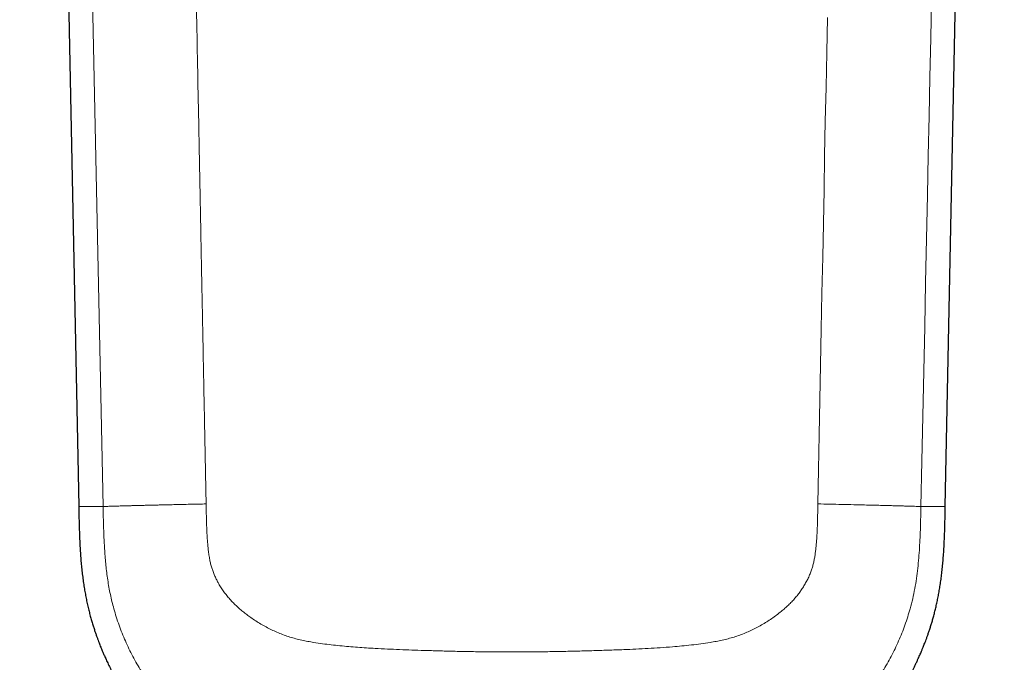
# Model space of a CAD drawing. Header units: millimetres. Extents: x 8 to 428, y 12 to 633.
# Tile 606 of 656: x 207 to 243, y 373 to 396. Entities that reach past the tile are written whole.
import ezdxf

# ---------------------------------------------------------------- set-up
doc = ezdxf.new("R2010")
doc.units = ezdxf.units.MM

msp = doc.modelspace()

# ---------------------------------------------------------------- linework, layer by layer
at = {"color": 7, "linetype": 'Continuous', "lineweight": 30}
for p, q in [((207.159, 483.808), (209.299, 378.566)), ((240.702, 378.566), (242.841, 483.809)), ((209.3, 378.566), (209.299, 378.566)), ((240.701, 378.566), (240.7, 378.566))]:
    msp.add_line(p, q, dxfattribs=at)
at = {"color": 8, "linetype": 'Continuous', "lineweight": 0, "flags": 128}
for points in [[(210.18, 378.565), (209.1, 430.252), (208.474, 460.236), (208.14, 476.264), (208.054, 480.395), (208.031, 481.49), (208.025, 481.795), (208.023, 481.887), (208.022, 481.938)], [(239.82, 378.565), (239.854, 380.21), (239.888, 381.844), (239.922, 383.466), (239.956, 385.077), (239.989, 386.677), (240.023, 388.266), (240.056, 389.844), (240.086, 391.281), (240.116, 392.708), (240.145, 394.126), (240.175, 395.535), (240.204, 396.934)], [(236.085, 378.658), (236.109, 379.902), (236.134, 381.158), (236.159, 382.425), (236.183, 383.703), (236.209, 384.993), (236.234, 386.293), (236.26, 387.605), (236.283, 388.817), (236.307, 390.039), (236.331, 391.27), (236.355, 392.51), (236.38, 393.76), (236.404, 395.019), (236.429, 396.288)]]:
    msp.add_lwpolyline(points, dxfattribs=at)
at = {"color": 8, "linetype": 'Continuous', "lineweight": 0}
for points, knots in [([(211.913, 480.995), (211.914, 480.983), (211.914, 480.957), (211.915, 480.912), (211.916, 480.857), (211.917, 480.793), (211.919, 480.718), (211.921, 480.634), (211.922, 480.543), (211.924, 480.446), (211.926, 480.343), (211.928, 480.231), (211.931, 480.112), (211.933, 479.984), (211.936, 479.847), (211.939, 479.703), (211.942, 479.55), (211.945, 479.389), (211.948, 479.22), (211.952, 479.042), (211.955, 478.864), (211.959, 478.686), (211.962, 478.51), (211.965, 478.369), (211.967, 478.266), (211.968, 478.204), (211.969, 478.139), (211.97, 478.075), (211.972, 478.013), (211.973, 477.956), (211.974, 477.901), (211.975, 477.856), (211.975, 477.82), (211.976, 477.794), (211.976, 477.771), (211.977, 477.749), (211.977, 477.727), (211.978, 477.678), (211.98, 477.573), (211.984, 477.363), (211.991, 476.984), (212.001, 476.485), (212.012, 475.914), (212.025, 475.25), (212.04, 474.475), (212.058, 473.587), (212.075, 472.702), (212.093, 471.816), (212.156, 468.59), (212.219, 465.399), (212.276, 462.485), (212.282, 462.188), (212.283, 462.131), (212.284, 462.074), (212.285, 462.015), (212.287, 461.952), (212.288, 461.897), (212.289, 461.855), (212.289, 461.829), (212.289, 461.811), (212.29, 461.799), (212.29, 461.779), (212.291, 461.735), (212.292, 461.663), (212.294, 461.571), (212.296, 461.468), (212.298, 461.355), (212.301, 461.232), (212.303, 461.099), (212.306, 460.956), (212.309, 460.803), (212.312, 460.639), (212.316, 460.466), (212.319, 460.285), (212.323, 460.094), (212.327, 459.894), (212.331, 459.682), (212.335, 459.46), (212.34, 459.226), (212.345, 458.981), (212.35, 458.727), (212.355, 458.464), (212.36, 458.192), (212.366, 457.913), (212.371, 457.623), (212.377, 457.324), (212.383, 457.015), (212.39, 456.696), (212.396, 456.367), (212.401, 456.122), (212.404, 455.964), (212.405, 455.896), (212.407, 455.827), (212.408, 455.757), (212.409, 455.692), (212.41, 455.633), (212.411, 455.581), (212.412, 455.531), (212.413, 455.485), (212.414, 455.446), (212.415, 455.376), (212.418, 455.273), (212.427, 454.79), (212.443, 453.962), (212.466, 452.785), (212.489, 451.601), (212.513, 450.409), (212.537, 449.185), (212.561, 447.928), (212.587, 446.638), (212.612, 445.34), (212.638, 444.033), (212.664, 442.717), (212.688, 441.488), (212.71, 440.347), (212.731, 439.296), (212.751, 438.238), (212.772, 437.175), (212.793, 436.106), (212.816, 434.957), (212.84, 433.728), (212.865, 432.423), (212.891, 431.116), (212.916, 429.812), (212.944, 428.38), (212.975, 426.823), (213.008, 425.141), (213.04, 423.484), (213.072, 421.852), (213.103, 420.246), (213.135, 418.648), (213.166, 417.06), (213.196, 415.491), (213.227, 413.94), (213.257, 412.407), (213.286, 410.883), (213.317, 409.308), (213.349, 407.683), (213.373, 406.465), (213.387, 405.713), (213.393, 405.423), (213.399, 405.135), (213.404, 404.845), (213.41, 404.571), (213.415, 404.313), (213.419, 404.071), (213.424, 403.828), (213.429, 403.584), (213.443, 402.874), (213.466, 401.7), (213.498, 400.062), (213.532, 398.282), (213.57, 396.362), (213.61, 394.301), (213.64, 392.773), (213.658, 391.861), (213.662, 391.628), (213.664, 391.547), (213.664, 391.531), (213.664, 391.517), (213.665, 391.502), (213.665, 391.484), (213.665, 391.462), (213.666, 391.438), (213.666, 391.411), (213.667, 391.383), (213.67, 391.227), (213.676, 390.943), (213.684, 390.535), (213.692, 390.124), (213.7, 389.71), (213.708, 389.296), (213.716, 388.889), (213.723, 388.49), (213.731, 388.084), (213.739, 387.672), (213.747, 387.255), (213.755, 386.847), (213.763, 386.449), (213.771, 386.061), (213.778, 385.683), (213.785, 385.315), (213.792, 384.962), (213.799, 384.625), (213.805, 384.302), (213.811, 383.989), (213.817, 383.684), (213.823, 383.388), (213.828, 383.106), (213.833, 382.838), (213.838, 382.583), (213.843, 382.336), (213.848, 382.097), (213.853, 381.858), (213.857, 381.619), (213.862, 381.38), (213.866, 381.151), (213.871, 380.932), (213.875, 380.723), (213.879, 380.524), (213.882, 380.334), (213.886, 380.154), (213.889, 379.985), (213.892, 379.825), (213.895, 379.674), (213.898, 379.534), (213.9, 379.404), (213.903, 379.283), (213.905, 379.172), (213.907, 379.07), (213.909, 378.976), (213.911, 378.892), (213.912, 378.818), (213.913, 378.755), (213.914, 378.703), (213.915, 378.672), (213.915, 378.658)], [0, 0, 0, 0, 0.000341, 0.000779, 0.001313, 0.001943, 0.002669, 0.003491, 0.00441, 0.005337, 0.006345, 0.007433, 0.008603, 0.009853, 0.011184, 0.012596, 0.014089, 0.015663, 0.017318, 0.019053, 0.02087, 0.022535, 0.024263, 0.026054, 0.026659, 0.02727, 0.027889, 0.028565, 0.029136, 0.029708, 0.030251, 0.030733, 0.031043, 0.031285, 0.0315, 0.031715, 0.031931, 0.032147, 0.033167, 0.034999, 0.038299, 0.044265, 0.04964, 0.055029, 0.063728, 0.072382, 0.081036, 0.089691, 0.098345, 0.175616, 0.183215, 0.183772, 0.18433, 0.184887, 0.185444, 0.186057, 0.186731, 0.187051, 0.187309, 0.187479, 0.187575, 0.187671, 0.188065, 0.188869, 0.189772, 0.190774, 0.191876, 0.193077, 0.194378, 0.195779, 0.197278, 0.198877, 0.200576, 0.202341, 0.204202, 0.206158, 0.208211, 0.2104, 0.212688, 0.215075, 0.217562, 0.220148, 0.222785, 0.225518, 0.228347, 0.231271, 0.234292, 0.237408, 0.240621, 0.243929, 0.244592, 0.24526, 0.245931, 0.246605, 0.247317, 0.247823, 0.248336, 0.248833, 0.24929, 0.249684, 0.249991, 0.251348, 0.252705, 0.264128, 0.275627, 0.2872, 0.298849, 0.310574, 0.323091, 0.335693, 0.348379, 0.36115, 0.374006, 0.386947, 0.397173, 0.407453, 0.417784, 0.428168, 0.438608, 0.449133, 0.461852, 0.474627, 0.487412, 0.500162, 0.512851, 0.529383, 0.54582, 0.56216, 0.57795, 0.593649, 0.609258, 0.624776, 0.640204, 0.655268, 0.670244, 0.685134, 0.699936, 0.71641, 0.732775, 0.735643, 0.738471, 0.741274, 0.744093, 0.746966, 0.749288, 0.751666, 0.754047, 0.756427, 0.758805, 0.774863, 0.790866, 0.806815, 0.827035, 0.847167, 0.867212, 0.871846, 0.873884, 0.874062, 0.874211, 0.874338, 0.874478, 0.874662, 0.874861, 0.875116, 0.875383, 0.87565, 0.875916, 0.879976, 0.883967, 0.887892, 0.892023, 0.896076, 0.900052, 0.903952, 0.907774, 0.911948, 0.916027, 0.92001, 0.923896, 0.927686, 0.931381, 0.934979, 0.938481, 0.94172, 0.944873, 0.947938, 0.950917, 0.95381, 0.956615, 0.959181, 0.961669, 0.96408, 0.966415, 0.968672, 0.9711, 0.973432, 0.975668, 0.977808, 0.979852, 0.9818, 0.983651, 0.985407, 0.987067, 0.98863, 0.990098, 0.991469, 0.992745, 0.993924, 0.995007, 0.995994, 0.996925, 0.997751, 0.998472, 0.999086, 0.999596, 1, 1, 1, 1]), ([(213.915, 378.658), (213.828, 378.656), (213.653, 378.652), (213.391, 378.647), (213.131, 378.641), (212.872, 378.635), (212.64, 378.63), (212.436, 378.625), (212.258, 378.621), (212.085, 378.617), (211.915, 378.613), (211.751, 378.609), (211.593, 378.605), (211.441, 378.601), (211.296, 378.597), (211.16, 378.594), (211.031, 378.59), (210.912, 378.587), (210.801, 378.584), (210.7, 378.581), (210.608, 378.578), (210.525, 378.576), (210.451, 378.574), (210.385, 378.572), (210.326, 378.57), (210.273, 378.568), (210.225, 378.567), (210.196, 378.566), (210.181, 378.565)], [0, 0, 0, 0, 0.051289, 0.1027573, 0.1544814, 0.2064464, 0.2585687, 0.2958252, 0.3330391, 0.3701508, 0.4071013, 0.4438359, 0.4803074, 0.516479, 0.5523271, 0.5878423, 0.6230311, 0.6579153, 0.6925308, 0.7269249, 0.7611527, 0.795272, 0.8293381, 0.8633979, 0.8974855, 0.9316182, 0.9657954, 1, 1, 1, 1]), ([(213.915, 378.658), (213.917, 378.563), (213.921, 378.374), (213.927, 378.09), (213.936, 377.806), (213.948, 377.557), (213.961, 377.344), (213.976, 377.166), (213.994, 376.988), (214.016, 376.811), (214.045, 376.645), (214.078, 376.49), (214.117, 376.347), (214.165, 376.207), (214.22, 376.069), (214.282, 375.936), (214.354, 375.797), (214.437, 375.655), (214.533, 375.511), (214.636, 375.373), (214.748, 375.236), (214.87, 375.103), (215.002, 374.972), (215.139, 374.848), (215.281, 374.73), (215.428, 374.618), (215.587, 374.504), (215.759, 374.39), (215.945, 374.278), (216.136, 374.173), (216.332, 374.076), (216.533, 373.986), (216.74, 373.905), (216.95, 373.834), (217.164, 373.774), (217.38, 373.722), (217.599, 373.678), (217.849, 373.635), (218.132, 373.592), (218.449, 373.553), (218.766, 373.519), (219.084, 373.49), (219.403, 373.464), (219.723, 373.442), (220.084, 373.42), (220.485, 373.4), (220.928, 373.381), (221.371, 373.364), (221.844, 373.349), (222.345, 373.334), (222.875, 373.32), (223.406, 373.309), (223.937, 373.3), (224.468, 373.295), (225.016, 373.293), (225.579, 373.295), (226.159, 373.302), (226.738, 373.312), (227.317, 373.325), (227.895, 373.341), (228.472, 373.359), (229.004, 373.378), (229.491, 373.399), (229.932, 373.422), (230.373, 373.449), (230.781, 373.479), (231.156, 373.512), (231.5, 373.548), (231.841, 373.589), (232.141, 373.634), (232.4, 373.679), (232.618, 373.722), (232.834, 373.773), (233.047, 373.834), (233.256, 373.905), (233.459, 373.984), (233.658, 374.072), (233.853, 374.168), (234.044, 374.272), (234.231, 374.384), (234.412, 374.503), (234.589, 374.63), (234.749, 374.754), (234.891, 374.875), (235.017, 374.991), (235.138, 375.113), (235.251, 375.237), (235.355, 375.363), (235.451, 375.491), (235.54, 375.623), (235.624, 375.76), (235.7, 375.901), (235.77, 376.047), (235.829, 376.192), (235.878, 376.336), (235.918, 376.479), (235.95, 376.624), (235.977, 376.77), (235.998, 376.918), (236.019, 377.104), (236.038, 377.33), (236.054, 377.595), (236.066, 377.861), (236.074, 378.126), (236.08, 378.392), (236.083, 378.569), (236.085, 378.658)], [0, 0, 0, 0, 0.0098001, 0.0196016, 0.0294004, 0.0392026, 0.0453617, 0.0515215, 0.0576823, 0.0638424, 0.0700019, 0.0751337, 0.0802675, 0.0854006, 0.0905349, 0.0956686, 0.1008003, 0.106848, 0.1128973, 0.1189484, 0.1249996, 0.1315312, 0.1380625, 0.1445959, 0.1511306, 0.1576628, 0.164194, 0.1718925, 0.1795918, 0.1872909, 0.1949911, 0.2028495, 0.2107068, 0.2185633, 0.2264206, 0.2342784, 0.2421347, 0.249992, 0.2611923, 0.2723927, 0.283592, 0.2947924, 0.3059926, 0.3171943, 0.3283939, 0.3437941, 0.3591959, 0.3745965, 0.3899965, 0.4083313, 0.426663, 0.444998, 0.4633327, 0.4816659, 0.4999999, 0.5200013, 0.5400018, 0.560002, 0.5800026, 0.6000024, 0.6200045, 0.6400051, 0.6554051, 0.6708056, 0.6862066, 0.7016069, 0.7137065, 0.7258075, 0.7379081, 0.7500081, 0.7578481, 0.7656866, 0.7735275, 0.7813676, 0.7892062, 0.7969057, 0.8046058, 0.8123056, 0.8200055, 0.8277062, 0.8354063, 0.8431046, 0.8508042, 0.8568554, 0.862905, 0.8689527, 0.875001, 0.8806019, 0.8862029, 0.8918028, 0.8974012, 0.9029995, 0.9086001, 0.9142014, 0.9193348, 0.9244669, 0.9295979, 0.934731, 0.939865, 0.944999, 0.9541657, 0.9633322, 0.9724992, 0.9816659, 0.9908331, 1, 1, 1, 1]), ([(236.085, 378.658), (236.231, 378.655), (236.523, 378.649), (236.957, 378.64), (237.35, 378.631), (237.699, 378.623), (238.002, 378.616), (238.29, 378.608), (238.543, 378.602), (238.76, 378.596), (238.945, 378.591), (239.112, 378.586), (239.262, 378.582), (239.404, 378.578), (239.534, 378.574), (239.648, 378.571), (239.741, 378.568), (239.793, 378.566), (239.82, 378.565)], [0, 0, 0, 0, 0.085579, 0.171786, 0.258575, 0.323751, 0.388659, 0.452988, 0.516485, 0.566581, 0.616028, 0.664869, 0.713201, 0.761164, 0.820827, 0.880435, 0.940156, 1, 1, 1, 1]), ([(210.18, 378.565), (210.087, 378.565), (209.9, 378.565), (209.681, 378.565), (209.508, 378.565), (209.386, 378.565), (209.312, 378.565), (209.304, 378.566), (209.3, 378.566)], [0, 0, 0, 0, 0.1679251, 0.3358496, 0.5037736, 0.6716973, 0.8396206, 1, 1, 1, 1]), ([(212.296, 371.599), (212.166, 371.759), (211.908, 372.079), (211.563, 372.593), (211.254, 373.13), (210.983, 373.689), (210.753, 374.266), (210.573, 374.831), (210.439, 375.377), (210.345, 375.903), (210.28, 376.433), (210.236, 376.965), (210.209, 377.498), (210.192, 378.032), (210.184, 378.387), (210.181, 378.565)], [0, 0, 0, 0, 0.083333, 0.166657, 0.249982, 0.33331, 0.416632, 0.499957, 0.571385, 0.642817, 0.714253, 0.785683, 0.857118, 0.928557, 1, 1, 1, 1]), ([(239.819, 378.565), (239.814, 378.316), (239.804, 377.818), (239.773, 377.072), (239.713, 376.327), (239.607, 375.587), (239.448, 374.9), (239.247, 374.268), (239.017, 373.691), (238.747, 373.132), (238.437, 372.595), (238.093, 372.081), (237.835, 371.761), (237.706, 371.601)], [0, 0, 0, 0, 0.100018, 0.200027, 0.300039, 0.400033, 0.500016, 0.583352, 0.66668, 0.750006, 0.833338, 0.916673, 1, 1, 1, 1]), ([(240.7, 378.566), (240.697, 378.566), (240.688, 378.565), (240.614, 378.565), (240.492, 378.565), (240.319, 378.565), (240.1, 378.565), (239.913, 378.565), (239.82, 378.565)], [0, 0, 0, 0, 0.1603825, 0.3283051, 0.496228, 0.6641514, 0.8320754, 1, 1, 1, 1])]:
    msp.add_open_spline(points, degree=3, knots=knots, dxfattribs=at)
at = {"color": 7, "linetype": 'Continuous', "lineweight": 30}
for points, knots in [([(209.297, 378.566), (209.299, 378.469), (209.303, 378.278), (209.31, 377.995), (209.318, 377.72), (209.327, 377.454), (209.339, 377.196), (209.353, 376.946), (209.37, 376.705), (209.391, 376.468), (209.414, 376.237), (209.441, 376.011), (209.471, 375.795), (209.503, 375.587), (209.538, 375.389), (209.575, 375.194), (209.616, 375.004), (209.66, 374.818), (209.705, 374.642), (209.751, 374.477), (209.796, 374.323), (209.841, 374.178), (209.884, 374.047), (209.925, 373.928), (209.963, 373.822), (209.999, 373.723), (210.033, 373.633), (210.065, 373.55), (210.095, 373.474), (210.124, 373.405), (210.15, 373.342), (210.174, 373.284), (210.2, 373.225), (210.228, 373.161), (210.259, 373.091), (210.293, 373.016), (210.33, 372.936), (210.37, 372.852), (210.405, 372.78), (210.434, 372.722), (210.454, 372.681), (210.473, 372.645), (210.488, 372.614), (210.501, 372.59), (210.511, 372.571), (210.518, 372.557), (210.524, 372.546), (210.529, 372.535), (210.536, 372.522), (210.547, 372.503), (210.561, 372.475), (210.58, 372.439), (210.604, 372.395), (210.633, 372.342), (210.662, 372.29), (210.681, 372.255), (210.69, 372.241)], [0, 0, 0, 0, 0.044329, 0.087447, 0.129336, 0.169984, 0.209384, 0.247533, 0.284432, 0.320087, 0.356113, 0.390791, 0.424134, 0.456154, 0.486864, 0.516277, 0.546901, 0.576011, 0.603613, 0.629711, 0.654307, 0.677404, 0.699005, 0.717494, 0.734732, 0.750719, 0.765459, 0.778954, 0.791206, 0.802932, 0.813242, 0.82234, 0.831862, 0.84268, 0.854358, 0.866892, 0.880281, 0.894522, 0.909612, 0.917019, 0.924099, 0.930287, 0.935582, 0.939986, 0.942891, 0.945216, 0.947242, 0.948608, 0.950788, 0.954118, 0.958596, 0.964918, 0.972653, 0.981798, 0.992352, 1, 1, 1, 1]), ([(239.311, 372.243), (239.321, 372.261), (239.342, 372.299), (239.373, 372.356), (239.402, 372.409), (239.426, 372.454), (239.445, 372.488), (239.457, 372.512), (239.466, 372.528), (239.472, 372.54), (239.478, 372.552), (239.487, 372.569), (239.501, 372.597), (239.521, 372.636), (239.546, 372.685), (239.572, 372.736), (239.598, 372.789), (239.625, 372.844), (239.652, 372.901), (239.685, 372.97), (239.721, 373.05), (239.76, 373.137), (239.796, 373.217), (239.825, 373.285), (239.849, 373.343), (239.87, 373.393), (239.891, 373.444), (239.915, 373.504), (239.943, 373.575), (239.975, 373.658), (240.01, 373.751), (240.048, 373.854), (240.088, 373.967), (240.13, 374.091), (240.172, 374.221), (240.213, 374.357), (240.255, 374.499), (240.296, 374.65), (240.337, 374.81), (240.378, 374.979), (240.416, 375.155), (240.452, 375.338), (240.486, 375.526), (240.518, 375.723), (240.548, 375.93), (240.575, 376.145), (240.6, 376.369), (240.621, 376.602), (240.64, 376.848), (240.657, 377.108), (240.67, 377.381), (240.681, 377.663), (240.689, 377.956), (240.697, 378.258), (240.701, 378.462), (240.703, 378.566)], [0, 0, 0, 0, 0.009249, 0.020132, 0.029446, 0.037186, 0.043348, 0.047081, 0.049837, 0.051616, 0.053272, 0.056033, 0.05991, 0.067745, 0.076198, 0.084952, 0.094009, 0.103367, 0.113029, 0.122632, 0.138467, 0.153062, 0.166414, 0.178517, 0.18715, 0.19501, 0.203166, 0.212628, 0.224569, 0.238102, 0.25323, 0.269954, 0.288278, 0.308205, 0.329738, 0.350889, 0.373394, 0.397255, 0.422472, 0.44905, 0.47699, 0.504941, 0.534154, 0.564641, 0.596416, 0.629489, 0.663872, 0.699576, 0.736611, 0.776844, 0.81855, 0.861728, 0.906371, 0.952468, 1, 1, 1, 1])]:
    msp.add_open_spline(points, degree=3, knots=knots, dxfattribs=at)

doc.saveas('drawing.dxf')
